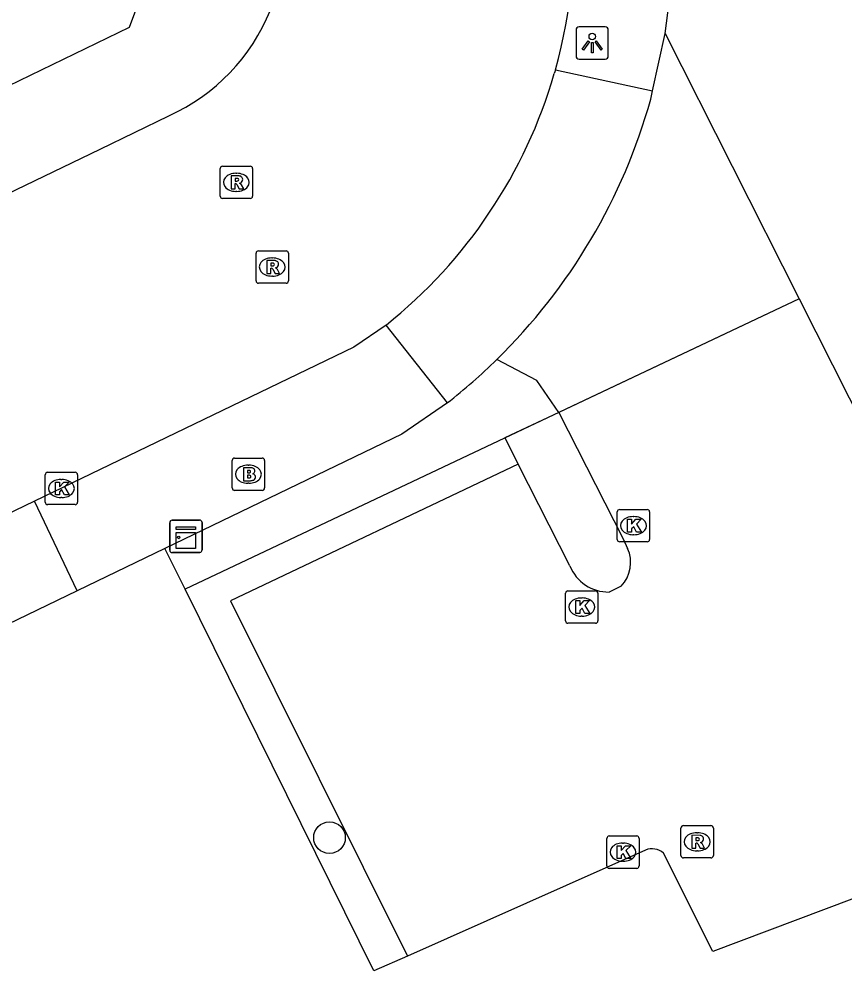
# Model space of a CAD drawing. Extents: x 157692 to 159670, y 381454 to 383289.
# Drawn here: x 158117.92 to 158143.43, y 381667.94 to 381697.36 of the extents above; entities that cross this region are included whole.
import ezdxf

# ---------------------------------------------------------------- set-up
doc = ezdxf.new("R2010")
doc.units = 0
for name, color, linetype in [('IMGEO_Boom', 7, 'Continuous'), ('IMGEO_Brandkraan', 7, 'Continuous'), ('IMGEO_Hek', 7, 'Continuous'), ('IMGEO_Kast', 7, 'Continuous'), ('IMGEO_Kolk', 7, 'Continuous'), ('IMGEO_Lichtpunt', 7, 'Continuous'), ('IMGEO_Parkeervlak_open', 7, 'Continuous'), ('IMGEO_Rijbaan_lokaal_gesloten', 7, 'Continuous'), ('IMGEO_Rijbaan_lokaal_open', 7, 'Continuous'), ('IMGEO_Rioolput', 7, 'Continuous'), ('IMGEO_Voetpad_halfverhard', 7, 'Continuous'), ('IMGEO_Voetpad_open', 7, 'Continuous')]:
    doc.layers.add(name, color=color, linetype=linetype)

msp = doc.modelspace()

# ---------------------------------------------------------------- linework, layer by layer
at = {"layer": 'IMGEO_Boom'}
msp.add_circle((158127.508, 381672.059), 0.489, dxfattribs=at)
at = {"layer": 'IMGEO_Brandkraan'}
for p, q in [((158124.502, 381682.868), (158124.502, 381683.72)), ((158124.577, 381683.794), (158125.429, 381683.794)), ((158124.99, 381683.574), (158125.015, 381683.574)), ((158125.503, 381683.72), (158125.503, 381682.868)), ((158125.013, 381683.014), (158124.988, 381683.014)), ((158125.429, 381682.794), (158124.577, 381682.794))]:
    msp.add_line(p, q, dxfattribs=at)
for points in [[(158124.502, 381682.868), (158124.502, 381683.72)], [(158124.577, 381683.794), (158125.429, 381683.794)], [(158125.503, 381683.72), (158125.503, 381682.868)], [(158124.85, 381683.494), (158124.85, 381683.094), (158125.063, 381683.094)], [(158125.081, 381683.494), (158124.85, 381683.494)], [(158125.029, 381683.413), (158124.975, 381683.413), (158124.975, 381683.337)], [(158124.975, 381683.337), (158125.028, 381683.337)], [(158125.037, 381683.261), (158124.975, 381683.261), (158124.975, 381683.18)], [(158124.975, 381683.18), (158125.037, 381683.18)], [(158125.429, 381682.794), (158124.577, 381682.794)]]:
    msp.add_lwpolyline(points, dxfattribs=at)
for centre, radius, start, end in [((158124.579, 381683.718), 0.0765, 91.552, 178.448), ((158124.579, 381683.718), 0.0765, 91.552, 178.448), ((158125.427, 381683.718), 0.0765, 1.552, 88.448), ((158125.427, 381683.718), 0.0765, 1.552, 88.448), ((158125.03, 381683.375), 0.0379, 267.8285, 90.9355), ((158125.038, 381683.22), 0.0404, 269.8759, 90.5077), ((158125.085, 381683.349), 0.145, 59.4692, 91.5367), ((158125.11, 381683.396), 0.0922, 285.5137, 58.1501), ((158125.115, 381683.204), 0.105, 301.3115, 78.989), ((158125.069, 381683.345), 0.251, 268.6676, 293.5347), ((158124.579, 381682.87), 0.0765, 181.552, 268.448), ((158124.579, 381682.87), 0.0765, 181.552, 268.448), ((158125.427, 381682.87), 0.0765, 271.552, 358.448), ((158125.427, 381682.87), 0.0765, 271.552, 358.448)]:
    msp.add_arc(centre, radius, start, end, dxfattribs=at)
for centre, major_axis, ratio, start_param, end_param in [((158124.989, 381683.294), (-0.387, 0.002), 0.722429, 4.712389, 7.853982), ((158125.014, 381683.294), (-0.39, 0.002), 0.717154, 1.570796, 4.712389)]:
    msp.add_ellipse(centre, major_axis=major_axis, ratio=ratio, start_param=start_param, end_param=end_param, dxfattribs=at)
at = {"layer": 'IMGEO_Hek'}
msp.add_lwpolyline([(158142.019, 381688.719), (158123.046, 381679.741)], dxfattribs=at)
at = {"layer": 'IMGEO_Kast'}
for p, q in [((158122.572, 381680.95), (158122.572, 381681.791)), ((158122.572, 381681.791), (158122.572, 381680.95)), ((158122.647, 381681.875), (158123.488, 381681.875)), ((158123.488, 381681.875), (158122.647, 381681.875)), ((158123.572, 381681.8), (158123.572, 381680.959)), ((158123.572, 381680.959), (158123.572, 381681.8)), ((158123.497, 381680.875), (158122.656, 381680.875)), ((158122.656, 381680.875), (158123.497, 381680.875))]:
    msp.add_line(p, q, dxfattribs=at)
for points in [[(158122.767, 381681.665), (158123.367, 381681.665), (158123.367, 381681.58), (158122.767, 381681.58), (158122.767, 381681.665)], [(158122.767, 381681.49), (158123.367, 381681.49), (158123.367, 381681.001), (158122.767, 381681.001), (158122.767, 381681.49)]]:
    msp.add_lwpolyline(points, dxfattribs=at)
msp.add_circle((158122.851, 381681.339), 0.0377, dxfattribs=at)
for centre, start, end in [((158122.65, 381681.797), 92.4484, 184.2845), ((158122.65, 381681.797), 92.4484, 184.2845), ((158123.494, 381681.797), 2.4484, 94.2845), ((158123.494, 381681.797), 2.4484, 94.2845), ((158122.65, 381680.953), 182.4484, 274.2845), ((158122.65, 381680.953), 182.4484, 274.2845), ((158123.494, 381680.953), 272.4484, 4.2845), ((158123.494, 381680.953), 272.4484, 4.2845)]:
    msp.add_arc(centre, 0.0779, start, end, dxfattribs=at)
at = {"layer": 'IMGEO_Kolk'}
for p, q in [((158118.723, 381682.427), (158118.723, 381683.279)), ((158118.798, 381683.353), (158119.65, 381683.353)), ((158119.724, 381683.279), (158119.724, 381682.427)), ((158119.211, 381683.133), (158119.236, 381683.133)), ((158119.234, 381682.573), (158119.209, 381682.573)), ((158119.65, 381682.353), (158118.798, 381682.353)), ((158136.399, 381681.278), (158136.399, 381682.13)), ((158136.474, 381682.204), (158137.326, 381682.204)), ((158137.4, 381682.13), (158137.4, 381681.278)), ((158136.887, 381681.984), (158136.912, 381681.984)), ((158137.326, 381681.204), (158136.474, 381681.204)), ((158136.91, 381681.424), (158136.885, 381681.424)), ((158134.802, 381678.762), (158134.802, 381679.614)), ((158134.877, 381679.688), (158135.729, 381679.688)), ((158135.29, 381679.468), (158135.315, 381679.468)), ((158135.803, 381679.614), (158135.803, 381678.762)), ((158135.313, 381678.908), (158135.288, 381678.908)), ((158135.729, 381678.688), (158134.877, 381678.688)), ((158136.151, 381672.111), (158137.003, 381672.111)), ((158136.076, 381671.185), (158136.076, 381672.037)), ((158136.564, 381671.891), (158136.589, 381671.891)), ((158137.077, 381672.037), (158137.077, 381671.185)), ((158136.587, 381671.331), (158136.562, 381671.331)), ((158137.003, 381671.111), (158136.151, 381671.111))]:
    msp.add_line(p, q, dxfattribs=at)
for points in [[(158118.723, 381682.427), (158118.723, 381683.279)], [(158118.798, 381683.353), (158119.65, 381683.353)], [(158119.724, 381683.279), (158119.724, 381682.427)], [(158119.044, 381683.053), (158119.167, 381683.053), (158119.167, 381682.902), (158119.297, 381683.053), (158119.461, 381683.053), (158119.315, 381682.902), (158119.468, 381682.653), (158119.316, 381682.653), (158119.231, 381682.817), (158119.167, 381682.75), (158119.167, 381682.653), (158119.044, 381682.653), (158119.044, 381683.053)], [(158119.65, 381682.353), (158118.798, 381682.353)], [(158136.399, 381681.278), (158136.399, 381682.13)], [(158136.474, 381682.204), (158137.326, 381682.204)], [(158137.4, 381682.13), (158137.4, 381681.278)], [(158136.72, 381681.904), (158136.843, 381681.904), (158136.843, 381681.753), (158136.973, 381681.904), (158137.137, 381681.904), (158136.991, 381681.753), (158137.144, 381681.504), (158136.992, 381681.504), (158136.907, 381681.668), (158136.843, 381681.601), (158136.843, 381681.504), (158136.72, 381681.504), (158136.72, 381681.904)], [(158137.326, 381681.204), (158136.474, 381681.204)], [(158134.802, 381678.762), (158134.802, 381679.614)], [(158134.877, 381679.688), (158135.729, 381679.688)], [(158135.803, 381679.614), (158135.803, 381678.762)], [(158135.123, 381679.388), (158135.246, 381679.388), (158135.246, 381679.237), (158135.376, 381679.388), (158135.54, 381679.388), (158135.394, 381679.237), (158135.547, 381678.988), (158135.395, 381678.988), (158135.31, 381679.152), (158135.246, 381679.085), (158135.246, 381678.988), (158135.123, 381678.988), (158135.123, 381679.388)], [(158135.729, 381678.688), (158134.877, 381678.688)], [(158136.151, 381672.111), (158137.003, 381672.111)], [(158136.076, 381671.185), (158136.076, 381672.037)], [(158136.397, 381671.811), (158136.52, 381671.811), (158136.52, 381671.66), (158136.65, 381671.811), (158136.814, 381671.811), (158136.668, 381671.66), (158136.821, 381671.411), (158136.669, 381671.411), (158136.584, 381671.575), (158136.52, 381671.508), (158136.52, 381671.411), (158136.397, 381671.411), (158136.397, 381671.811)], [(158137.077, 381672.037), (158137.077, 381671.185)], [(158137.003, 381671.111), (158136.151, 381671.111)]]:
    msp.add_lwpolyline(points, dxfattribs=at)
for centre, start, end in [((158118.8, 381683.277), 91.552, 178.448), ((158118.8, 381683.277), 91.552, 178.448), ((158119.648, 381683.277), 1.552, 88.448), ((158119.648, 381683.277), 1.552, 88.448), ((158118.8, 381682.429), 181.552, 268.448), ((158118.8, 381682.429), 181.552, 268.448), ((158119.648, 381682.429), 271.552, 358.448), ((158119.648, 381682.429), 271.552, 358.448), ((158136.476, 381682.128), 91.552, 178.448), ((158136.476, 381682.128), 91.552, 178.448), ((158137.324, 381682.128), 1.552, 88.448), ((158137.324, 381682.128), 1.552, 88.448), ((158136.476, 381681.28), 181.552, 268.448), ((158136.476, 381681.28), 181.552, 268.448), ((158137.324, 381681.28), 271.552, 358.448), ((158137.324, 381681.28), 271.552, 358.448), ((158134.879, 381679.612), 91.552, 178.448), ((158134.879, 381679.612), 91.552, 178.448), ((158135.727, 381679.612), 1.552, 88.448), ((158135.727, 381679.612), 1.552, 88.448), ((158134.879, 381678.764), 181.552, 268.448), ((158134.879, 381678.764), 181.552, 268.448), ((158135.727, 381678.764), 271.552, 358.448), ((158135.727, 381678.764), 271.552, 358.448), ((158136.153, 381672.035), 91.552, 178.448), ((158136.153, 381672.035), 91.552, 178.448), ((158137.001, 381672.035), 1.552, 88.448), ((158137.001, 381672.035), 1.552, 88.448), ((158136.153, 381671.187), 181.552, 268.448), ((158136.153, 381671.187), 181.552, 268.448), ((158137.001, 381671.187), 271.552, 358.448), ((158137.001, 381671.187), 271.552, 358.448)]:
    msp.add_arc(centre, 0.0765, start, end, dxfattribs=at)
for centre, major_axis, ratio, start_param, end_param in [((158119.21, 381682.853), (-0.387, 0.002), 0.722429, 4.712389, 7.853982), ((158119.235, 381682.853), (-0.39, 0.002), 0.717154, 1.570796, 4.712389), ((158136.886, 381681.704), (-0.387, 0.002), 0.722429, 4.712389, 7.853982), ((158136.911, 381681.704), (-0.39, 0.002), 0.717154, 1.570796, 4.712389), ((158135.289, 381679.188), (-0.387, 0.002), 0.722429, 4.712389, 7.853982), ((158135.314, 381679.188), (-0.39, 0.002), 0.717154, 1.570796, 4.712389), ((158136.563, 381671.611), (-0.387, 0.002), 0.722429, 4.712389, 7.853982), ((158136.588, 381671.611), (-0.39, 0.002), 0.717154, 1.570796, 4.712389)]:
    msp.add_ellipse(centre, major_axis=major_axis, ratio=ratio, start_param=start_param, end_param=end_param, dxfattribs=at)
at = {"layer": 'IMGEO_Lichtpunt'}
for p, q in [((158136.029, 381697.122), (158135.221, 381697.122)), ((158136.029, 381697.122), (158135.221, 381697.122)), ((158135.127, 381697.027), (158135.127, 381696.22)), ((158135.127, 381697.027), (158135.127, 381696.22)), ((158136.123, 381696.22), (158136.123, 381697.027)), ((158136.123, 381696.22), (158136.123, 381697.027)), ((158135.221, 381696.126), (158136.029, 381696.126)), ((158135.221, 381696.126), (158136.029, 381696.126))]:
    msp.add_line(p, q, dxfattribs=at)
for points in [[(158135.501, 381696.691), (158135.54, 381696.663), (158135.352, 381696.401), (158135.314, 381696.428), (158135.501, 381696.691)], [(158135.603, 381696.643), (158135.65, 381696.643), (158135.65, 381696.321), (158135.603, 381696.321), (158135.603, 381696.643)], [(158135.713, 381696.663), (158135.751, 381696.69), (158135.938, 381696.428), (158135.899, 381696.4), (158135.713, 381696.663)]]:
    msp.add_lwpolyline(points, dxfattribs=at)
msp.add_circle((158135.626, 381696.825), 0.0994, dxfattribs=at)
for centre, start, end in [((158135.221, 381697.027), 90, 180), ((158135.221, 381697.027), 90, 180), ((158136.029, 381697.027), 0, 90), ((158136.029, 381697.027), 0, 90), ((158135.221, 381696.22), 180, 270), ((158135.221, 381696.22), 180, 270), ((158136.029, 381696.22), 270, 0), ((158136.029, 381696.22), 270, 360)]:
    msp.add_arc(centre, 0.0946, start, end, dxfattribs=at)
at = {"layer": 'IMGEO_Parkeervlak_open'}
for points in [[(158209.518, 381694.972), (158139.357, 381668.543), (158137.83, 381671.584)], [(158142.019, 381688.719), (158145.635, 381681.559)], [(158137.271, 381671.678), (158129.914, 381668.401)]]:
    msp.add_lwpolyline(points, dxfattribs=at)
msp.add_arc((158137.473, 381671.168), 0.548, 49.3378, 111.5714, dxfattribs=at)
at = {"layer": 'IMGEO_Rijbaan_lokaal_gesloten'}
for points in [[(158134.488, 381695.796), (158134.472, 381695.737), (158134.455, 381695.678)], [(158076.639, 381672.23), (158120.418, 381693.339), (158122.546, 381694.375)], [(158129.256, 381687.905), (158128.261, 381687.219), (158118.396, 381682.456)], [(158118.396, 381682.456), (158112.226, 381679.488)]]:
    msp.add_lwpolyline(points, dxfattribs=at)
for centre, radius, start, end in [((158119.761, 381699.915), 15.292, 344.3737, 26.9211), ((158120.059, 381699.901), 6.06, 294.233, 338.0943), ((158119.602, 381699.987), 15.465, 308.6255, 343.8211)]:
    msp.add_arc(centre, radius, start, end, dxfattribs=at)
at = {"layer": 'IMGEO_Rijbaan_lokaal_open'}
for points in [[(158137.491, 381695.143), (158137.877, 381696.922)], [(158137.877, 381696.922), (158142.019, 381688.719)], [(158137.435, 381694.887), (158137.491, 381695.143)], [(158142.019, 381688.719), (158134.594, 381685.206)], [(158134.594, 381685.206), (158133.918, 381686.193), (158132.678, 381686.838)]]:
    msp.add_lwpolyline(points, dxfattribs=at)
msp.add_arc((158120.023, 381699.747), 18.077, 314.4297, 344.4037, dxfattribs=at)
at = {"layer": 'IMGEO_Rioolput'}
for p, q in [((158124.129, 381691.89), (158124.129, 381692.742)), ((158124.204, 381692.816), (158125.056, 381692.816)), ((158125.13, 381692.742), (158125.13, 381691.89)), ((158124.617, 381692.596), (158124.642, 381692.596)), ((158125.056, 381691.816), (158124.204, 381691.816)), ((158124.64, 381692.036), (158124.615, 381692.036)), ((158125.238, 381689.272), (158125.238, 381690.124)), ((158125.313, 381690.198), (158126.165, 381690.198)), ((158126.239, 381690.124), (158126.239, 381689.272)), ((158125.726, 381689.978), (158125.751, 381689.978)), ((158126.165, 381689.198), (158125.313, 381689.198)), ((158125.749, 381689.418), (158125.724, 381689.418)), ((158138.368, 381671.506), (158138.368, 381672.358)), ((158138.443, 381672.432), (158139.295, 381672.432)), ((158139.369, 381672.358), (158139.369, 381671.506)), ((158138.856, 381672.212), (158138.881, 381672.212)), ((158138.879, 381671.652), (158138.854, 381671.652)), ((158139.295, 381671.432), (158138.443, 381671.432))]:
    msp.add_line(p, q, dxfattribs=at)
for points in [[(158124.129, 381691.89), (158124.129, 381692.742)], [(158124.204, 381692.816), (158125.056, 381692.816)], [(158125.13, 381692.742), (158125.13, 381691.89)], [(158124.718, 381692.514), (158124.466, 381692.516), (158124.466, 381692.116)], [(158124.644, 381692.435), (158124.59, 381692.435), (158124.59, 381692.354)], [(158124.466, 381692.116), (158124.59, 381692.116), (158124.59, 381692.278), (158124.601, 381692.278)], [(158124.59, 381692.354), (158124.642, 381692.354)], [(158124.648, 381692.249), (158124.719, 381692.116), (158124.859, 381692.116), (158124.794, 381692.242)], [(158125.056, 381691.816), (158124.204, 381691.816)], [(158125.238, 381689.272), (158125.238, 381690.124)], [(158125.313, 381690.198), (158126.165, 381690.198)], [(158126.239, 381690.124), (158126.239, 381689.272)], [(158125.827, 381689.896), (158125.575, 381689.898), (158125.575, 381689.498)], [(158125.753, 381689.817), (158125.699, 381689.817), (158125.699, 381689.736)], [(158125.699, 381689.736), (158125.751, 381689.736)], [(158125.575, 381689.498), (158125.699, 381689.498), (158125.699, 381689.66), (158125.71, 381689.66)], [(158125.757, 381689.631), (158125.828, 381689.498), (158125.968, 381689.498), (158125.903, 381689.624)], [(158126.165, 381689.198), (158125.313, 381689.198)], [(158138.368, 381671.506), (158138.368, 381672.358)], [(158138.443, 381672.432), (158139.295, 381672.432)], [(158139.369, 381672.358), (158139.369, 381671.506)], [(158138.957, 381672.13), (158138.705, 381672.132), (158138.705, 381671.732)], [(158138.705, 381671.732), (158138.829, 381671.732), (158138.829, 381671.894), (158138.84, 381671.894)], [(158138.883, 381672.051), (158138.829, 381672.051), (158138.829, 381671.97)], [(158138.829, 381671.97), (158138.881, 381671.97)], [(158138.887, 381671.865), (158138.958, 381671.732), (158139.098, 381671.732), (158139.033, 381671.858)], [(158139.295, 381671.432), (158138.443, 381671.432)]]:
    msp.add_lwpolyline(points, dxfattribs=at)
for centre, radius, start, end in [((158124.206, 381692.74), 0.0765, 91.552, 178.448), ((158124.206, 381692.74), 0.0765, 91.552, 178.448), ((158125.054, 381692.74), 0.0765, 1.552, 88.448), ((158125.054, 381692.74), 0.0765, 1.552, 88.448), ((158124.65, 381692.339), 0.0964, 77.0061, 93.1865), ((158124.664, 381692.396), 0.0378, 276.6634, 79.6772), ((158124.717, 381692.404), 0.109, 350.3612, 89.416), ((158124.715, 381692.404), 0.112, 277.5842, 350.9817), ((158124.6, 381692.225), 0.0533, 26.0293, 88.6989), ((158124.626, 381692.543), 0.19, 274.7715, 282.9687), ((158124.699, 381692.189), 0.108, 29.5134, 73.7905), ((158124.206, 381691.892), 0.0765, 181.552, 268.448), ((158124.206, 381691.892), 0.0765, 181.552, 268.448), ((158125.054, 381691.892), 0.0765, 271.552, 358.448), ((158125.054, 381691.892), 0.0765, 271.552, 358.448), ((158125.315, 381690.122), 0.0765, 91.552, 178.448), ((158125.315, 381690.122), 0.0765, 91.552, 178.448), ((158126.163, 381690.122), 0.0765, 1.552, 88.448), ((158126.163, 381690.122), 0.0765, 1.552, 88.448), ((158125.735, 381689.925), 0.19, 274.7715, 282.9687), ((158125.759, 381689.721), 0.0964, 77.0061, 93.1865), ((158125.773, 381689.778), 0.0378, 276.6634, 79.6772), ((158125.826, 381689.786), 0.109, 350.3612, 89.416), ((158125.824, 381689.786), 0.112, 277.5842, 350.9817), ((158125.709, 381689.607), 0.0533, 26.0293, 88.6989), ((158125.808, 381689.571), 0.108, 29.5134, 73.7905), ((158125.315, 381689.274), 0.0765, 181.552, 268.448), ((158125.315, 381689.274), 0.0765, 181.552, 268.448), ((158126.163, 381689.274), 0.0765, 271.552, 358.448), ((158126.163, 381689.274), 0.0765, 271.552, 358.448), ((158138.445, 381672.356), 0.0765, 91.552, 178.448), ((158138.445, 381672.356), 0.0765, 91.552, 178.448), ((158139.293, 381672.356), 0.0765, 1.552, 88.448), ((158139.293, 381672.356), 0.0765, 1.552, 88.448), ((158138.956, 381672.02), 0.109, 350.3612, 89.416), ((158138.839, 381671.841), 0.0533, 26.0293, 88.6989), ((158138.865, 381672.159), 0.19, 274.7715, 282.9687), ((158138.889, 381671.955), 0.0964, 77.0061, 93.1865), ((158138.903, 381672.012), 0.0378, 276.6634, 79.6772), ((158138.954, 381672.02), 0.112, 277.5842, 350.9817), ((158138.938, 381671.805), 0.108, 29.5134, 73.7905), ((158138.445, 381671.508), 0.0765, 181.552, 268.448), ((158138.445, 381671.508), 0.0765, 181.552, 268.448), ((158139.293, 381671.508), 0.0765, 271.552, 358.448), ((158139.293, 381671.508), 0.0765, 271.552, 358.448)]:
    msp.add_arc(centre, radius, start, end, dxfattribs=at)
for centre, major_axis, ratio, start_param, end_param in [((158124.616, 381692.316), (-0.387, 0.002), 0.722429, 4.712389, 7.853982), ((158124.641, 381692.316), (-0.39, 0.002), 0.717154, 1.570796, 4.712389), ((158125.725, 381689.698), (-0.387, 0.002), 0.722429, 4.712389, 7.853982), ((158125.75, 381689.698), (-0.39, 0.002), 0.717154, 1.570796, 4.712389), ((158138.855, 381671.932), (-0.387, 0.002), 0.722429, 4.712389, 7.853982), ((158138.88, 381671.932), (-0.39, 0.002), 0.717154, 1.570796, 4.712389)]:
    msp.add_ellipse(centre, major_axis=major_axis, ratio=ratio, start_param=start_param, end_param=end_param, dxfattribs=at)
at = {"layer": 'IMGEO_Voetpad_halfverhard'}
for points in [[(158134.594, 381685.206), (158132.927, 381684.417), (158133.34, 381683.603)], [(158134.594, 381685.206), (158136.58, 381681.292), (158136.718, 381681.002)], [(158133.34, 381683.603), (158124.444, 381679.38), (158129.914, 381668.401)], [(158134.936, 381680.457), (158133.34, 381683.603)], [(158129.914, 381668.401), (158128.877, 381667.939), (158123.046, 381679.741), (158122.425, 381680.998)], [(158136.517, 381679.834), (158136.145, 381679.652)]]:
    msp.add_lwpolyline(points, dxfattribs=at)
for centre, radius, start, end in [((158135.76, 381680.566), 1.053, 315.9731, 24.4982), ((158136.129, 381680.938), 1.286, 201.9596, 270.7259)]:
    msp.add_arc(centre, radius, start, end, dxfattribs=at)
at = {"layer": 'IMGEO_Voetpad_open'}
for points in [[(158122.884, 381701.311), (158121.318, 381697.1), (158107.373, 381690.341), (158095.213, 381684.451), (158075.377, 381674.875)], [(158134.488, 381695.796), (158137.491, 381695.143)], [(158131.149, 381685.498), (158129.256, 381687.905)], [(158131.149, 381685.498), (158129.738, 381684.528), (158122.425, 381680.998)], [(158119.708, 381679.687), (158118.396, 381682.456)], [(158122.425, 381680.998), (158119.708, 381679.687)], [(158119.708, 381679.687), (158113.537, 381676.714)]]:
    msp.add_lwpolyline(points, dxfattribs=at)
for centre, radius, start, end in [((158120.126, 381699.695), 17.966, 351.1206, 23.7643), ((158120.339, 381699.375), 17.59, 307.918, 314.544)]:
    msp.add_arc(centre, radius, start, end, dxfattribs=at)

doc.saveas('drawing.dxf')
